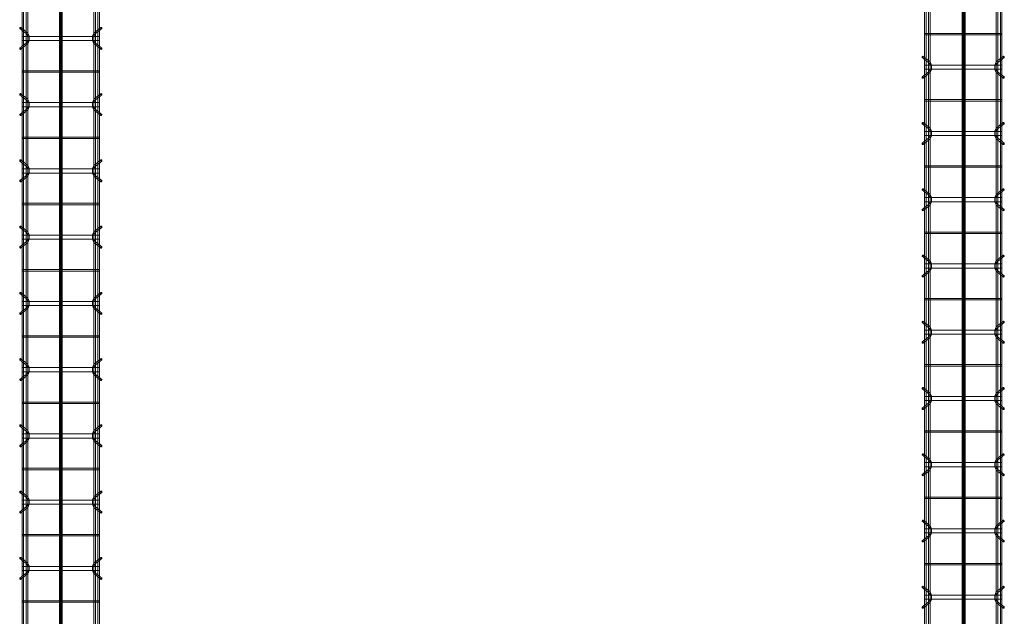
# Model space of a CAD drawing. Header units: inches. Extents: x -4136 to 1945, y -6639 to 12387.
# Tile 340 of 656: x -2835 to -2656, y 9976 to 10084. Entities that reach past the tile are written whole.
import ezdxf

# ---------------------------------------------------------------- set-up
doc = ezdxf.new("R2010")
doc.units = ezdxf.units.IN
doc.header["$MEASUREMENT"] = 0
doc.linetypes.add('Línea de rejilla', pattern=[0.875, 0.5, -0.125, 0.125, -0.125])
for name, color, linetype, lineweight in [('A-GENM', 7, 'Continuous', 9), ('S-BEAM', 7, 'Continuous', 9), ('S-GRID', 7, 'Continuous', 9)]:
    doc.layers.add(name, color=color, linetype=linetype, lineweight=lineweight)

# ---------------------------------------------------------------- blocks, each defined once
blk = doc.blocks.new('Dowel bar assembly - Dowel bar assembly-669756-SLAB ON GROUND JOINTS')
at = {"layer": 'S-BEAM', "color": 253, "true_color": 0xaaaaaa}
for p, q in [((2175, 1.98), (0, 1.98)), ((76.02, 2.23), (76.97, 1.03)), ((77.18, 1.19), (76.23, 2.39)), ((77.63, 1.99), (77.63, -12.01)), ((78.38, 1.99), (77.63, 1.99)), ((77.63, 1.99), (78.38, 1.99)), ((78.38, -12.01), (78.38, 1.99)), ((79.76, 2.39), (78.81, 1.19)), ((79.01, 1.03), (79.96, 2.23)), ((83.87, 1.99), (83.87, -12.01)), ((84.13, 1.99), (83.87, 1.99)), ((83.87, 1.99), (84.13, 1.99)), ((84.13, -12.01), (84.13, 1.99)), ((88.02, 2.23), (88.97, 1.03)), ((89.18, 1.19), (88.23, 2.39)), ((89.63, 1.99), (89.63, -12.01)), ((90.38, 1.99), (89.63, 1.99)), ((89.63, 1.99), (90.38, 1.99)), ((90.38, -12.01), (90.38, 1.99)), ((91.76, 2.39), (90.81, 1.19)), ((91.01, 1.03), (91.96, 2.23)), ((95.87, 1.99), (95.87, -12.01)), ((96.13, 1.99), (95.87, 1.99)), ((95.87, 1.99), (96.13, 1.99)), ((96.13, -12.01), (96.13, 1.99)), ((100.02, 2.23), (100.97, 1.03)), ((101.18, 1.19), (100.23, 2.39)), ((101.63, 1.99), (101.63, -12.01)), ((102.38, 1.99), (101.63, 1.99)), ((101.63, 1.99), (102.38, 1.99)), ((102.38, -12.01), (102.38, 1.99)), ((103.76, 2.39), (102.81, 1.19)), ((103.01, 1.03), (103.96, 2.23)), ((107.87, 1.99), (107.87, -12.01)), ((108.13, 1.99), (107.87, 1.99)), ((107.87, 1.99), (108.13, 1.99)), ((108.13, -12.01), (108.13, 1.99)), ((112.02, 2.23), (112.97, 1.03)), ((113.18, 1.19), (112.23, 2.39)), ((113.63, 1.99), (113.63, -12.01)), ((114.38, 1.99), (113.63, 1.99)), ((113.63, 1.99), (114.38, 1.99)), ((114.38, -12.01), (114.38, 1.99)), ((115.76, 2.39), (114.81, 1.19)), ((115.01, 1.03), (115.96, 2.23)), ((119.87, 1.99), (119.87, -12.01)), ((120.13, 1.99), (119.87, 1.99)), ((119.87, 1.99), (120.13, 1.99)), ((120.13, -12.01), (120.13, 1.99)), ((124.02, 2.23), (124.97, 1.03)), ((125.18, 1.19), (124.23, 2.39)), ((125.63, 1.99), (125.63, -12.01)), ((126.38, 1.99), (125.63, 1.99)), ((125.63, 1.99), (126.38, 1.99)), ((126.38, -12.01), (126.38, 1.99)), ((127.76, 2.39), (126.81, 1.19)), ((127.01, 1.03), (127.96, 2.23)), ((131.87, 1.99), (131.87, -12.01)), ((132.13, 1.99), (131.87, 1.99)), ((131.87, 1.99), (132.13, 1.99)), ((132.13, -12.01), (132.13, 1.99)), ((136.02, 2.23), (136.97, 1.03)), ((137.18, 1.19), (136.23, 2.39)), ((137.63, 1.99), (137.63, -12.01)), ((138.38, 1.99), (137.63, 1.99)), ((137.63, 1.99), (138.38, 1.99)), ((138.38, -12.01), (138.38, 1.99)), ((139.76, 2.39), (138.81, 1.19)), ((139.01, 1.03), (139.96, 2.23)), ((143.87, 1.99), (143.87, -12.01)), ((144.13, 1.99), (143.87, 1.99)), ((143.87, 1.99), (144.13, 1.99)), ((144.13, -12.01), (144.13, 1.99)), ((148.02, 2.23), (148.97, 1.03)), ((149.18, 1.19), (148.23, 2.39)), ((149.63, 1.99), (149.63, -12.01)), ((150.38, 1.99), (149.63, 1.99)), ((149.63, 1.99), (150.38, 1.99)), ((150.38, -12.01), (150.38, 1.99)), ((151.76, 2.39), (150.81, 1.19)), ((151.01, 1.03), (151.96, 2.23)), ((155.87, 1.99), (155.87, -12.01)), ((156.13, 1.99), (155.87, 1.99)), ((155.87, 1.99), (156.13, 1.99)), ((156.13, -12.01), (156.13, 1.99)), ((160.02, 2.23), (160.97, 1.03)), ((161.18, 1.19), (160.23, 2.39)), ((161.63, 1.99), (161.63, -12.01)), ((162.38, 1.99), (161.63, 1.99)), ((161.63, 1.99), (162.38, 1.99)), ((162.38, -12.01), (162.38, 1.99)), ((163.76, 2.39), (162.81, 1.19)), ((163.01, 1.03), (163.96, 2.23)), ((167.87, 1.99), (167.87, -12.01)), ((168.13, 1.99), (167.87, 1.99)), ((167.87, 1.99), (168.13, 1.99)), ((168.13, -12.01), (168.13, 1.99)), ((172.02, 2.23), (172.97, 1.03)), ((173.18, 1.19), (172.23, 2.39)), ((173.63, 1.99), (173.63, -12.01)), ((174.38, 1.99), (173.63, 1.99)), ((173.63, 1.99), (174.38, 1.99)), ((174.38, -12.01), (174.38, 1.99)), ((175.76, 2.39), (174.81, 1.19)), ((175.01, 1.03), (175.96, 2.23)), ((179.87, 1.99), (179.87, -12.01)), ((180.13, 1.99), (179.87, 1.99)), ((179.87, 1.99), (180.13, 1.99)), ((180.13, -12.01), (180.13, 1.99)), ((0, 1.72), (2175, 1.72)), ((2175, 1.25), (0, 1.25)), ((0, 0.99), (2175, 0.99)), ((2175, -11.01), (0, -11.01)), ((0, -11.27), (2175, -11.27)), ((2175, -11.74), (0, -11.74)), ((0, -12), (2175, -12)), ((76.97, -11.05), (76.02, -12.25)), ((76.23, -12.41), (77.18, -11.21)), ((78.38, -12.01), (77.63, -12.01)), ((77.63, -12.01), (78.38, -12.01)), ((78.81, -11.21), (79.76, -12.41)), ((79.96, -12.25), (79.01, -11.05)), ((84.13, -12.01), (83.87, -12.01)), ((83.87, -12.01), (84.13, -12.01)), ((88.97, -11.05), (88.02, -12.25)), ((88.23, -12.41), (89.18, -11.21)), ((90.38, -12.01), (89.63, -12.01)), ((89.63, -12.01), (90.38, -12.01)), ((90.81, -11.21), (91.76, -12.41)), ((91.96, -12.25), (91.01, -11.05)), ((96.13, -12.01), (95.87, -12.01)), ((95.87, -12.01), (96.13, -12.01)), ((100.97, -11.05), (100.02, -12.25)), ((100.23, -12.41), (101.18, -11.21)), ((102.38, -12.01), (101.63, -12.01)), ((101.63, -12.01), (102.38, -12.01)), ((102.81, -11.21), (103.76, -12.41)), ((103.96, -12.25), (103.01, -11.05)), ((108.13, -12.01), (107.87, -12.01)), ((107.87, -12.01), (108.13, -12.01)), ((112.97, -11.05), (112.02, -12.25)), ((112.23, -12.41), (113.18, -11.21)), ((114.38, -12.01), (113.63, -12.01)), ((113.63, -12.01), (114.38, -12.01)), ((114.81, -11.21), (115.76, -12.41)), ((115.96, -12.25), (115.01, -11.05)), ((120.13, -12.01), (119.87, -12.01)), ((119.87, -12.01), (120.13, -12.01)), ((124.97, -11.05), (124.02, -12.25)), ((124.23, -12.41), (125.18, -11.21)), ((126.38, -12.01), (125.63, -12.01)), ((125.63, -12.01), (126.38, -12.01)), ((126.81, -11.21), (127.76, -12.41)), ((127.96, -12.25), (127.01, -11.05)), ((132.13, -12.01), (131.87, -12.01)), ((131.87, -12.01), (132.13, -12.01)), ((136.97, -11.05), (136.02, -12.25)), ((136.23, -12.41), (137.18, -11.21)), ((138.38, -12.01), (137.63, -12.01)), ((137.63, -12.01), (138.38, -12.01)), ((138.81, -11.21), (139.76, -12.41)), ((139.96, -12.25), (139.01, -11.05)), ((144.13, -12.01), (143.87, -12.01)), ((143.87, -12.01), (144.13, -12.01)), ((148.97, -11.05), (148.02, -12.25)), ((148.23, -12.41), (149.18, -11.21)), ((150.38, -12.01), (149.63, -12.01)), ((149.63, -12.01), (150.38, -12.01)), ((150.81, -11.21), (151.76, -12.41)), ((151.96, -12.25), (151.01, -11.05)), ((156.13, -12.01), (155.87, -12.01)), ((155.87, -12.01), (156.13, -12.01)), ((160.97, -11.05), (160.02, -12.25)), ((160.23, -12.41), (161.18, -11.21)), ((162.38, -12.01), (161.63, -12.01)), ((161.63, -12.01), (162.38, -12.01)), ((162.81, -11.21), (163.76, -12.41)), ((163.96, -12.25), (163.01, -11.05)), ((168.13, -12.01), (167.87, -12.01)), ((167.87, -12.01), (168.13, -12.01)), ((172.97, -11.05), (172.02, -12.25)), ((172.23, -12.41), (173.18, -11.21)), ((174.38, -12.01), (173.63, -12.01)), ((173.63, -12.01), (174.38, -12.01)), ((174.81, -11.21), (175.76, -12.41)), ((175.96, -12.25), (175.01, -11.05)), ((180.13, -12.01), (179.87, -12.01)), ((179.87, -12.01), (180.13, -12.01))]:
    blk.add_line(p, q, dxfattribs=at)
at = {"layer": 'S-BEAM', "color": 253, "true_color": 0xaaaaaa, "flags": 128}
for points in [[(76.97, 1.03), (77.53, 0.73), (78.39, 0.72), (78.97, 0.99), (79.01, 1.03)], [(77.18, 1.19), (77.62, 0.97), (78.38, 0.98), (78.81, 1.19)], [(88.97, 1.03), (89.53, 0.73), (90.39, 0.72), (90.97, 0.99), (91.01, 1.03)], [(89.18, 1.19), (89.62, 0.97), (90.38, 0.98), (90.81, 1.19)], [(100.97, 1.03), (101.53, 0.73), (102.39, 0.72), (102.97, 0.99), (103.01, 1.03)], [(101.18, 1.19), (101.62, 0.97), (102.38, 0.98), (102.81, 1.19)], [(112.97, 1.03), (113.53, 0.73), (114.39, 0.72), (114.97, 0.99), (115.01, 1.03)], [(113.18, 1.19), (113.62, 0.97), (114.38, 0.98), (114.81, 1.19)], [(124.97, 1.03), (125.53, 0.73), (126.39, 0.72), (126.97, 0.99), (127.01, 1.03)], [(125.18, 1.19), (125.62, 0.97), (126.38, 0.98), (126.81, 1.19)], [(136.97, 1.03), (137.53, 0.73), (138.39, 0.72), (138.97, 0.99), (139.01, 1.03)], [(137.18, 1.19), (137.62, 0.97), (138.38, 0.98), (138.81, 1.19)], [(148.97, 1.03), (149.53, 0.73), (150.39, 0.72), (150.97, 0.99), (151.01, 1.03)], [(149.18, 1.19), (149.62, 0.97), (150.38, 0.98), (150.81, 1.19)], [(160.97, 1.03), (161.53, 0.73), (162.39, 0.72), (162.97, 0.99), (163.01, 1.03)], [(161.18, 1.19), (161.62, 0.97), (162.38, 0.98), (162.81, 1.19)], [(172.97, 1.03), (173.53, 0.73), (174.39, 0.72), (174.97, 0.99), (175.01, 1.03)], [(173.18, 1.19), (173.62, 0.97), (174.38, 0.98), (174.81, 1.19)], [(76.97, -11.05), (77.53, -10.75), (78.39, -10.74), (78.97, -11.01), (79.01, -11.05)], [(77.18, -11.21), (77.62, -10.99), (78.38, -11), (78.81, -11.21)], [(88.97, -11.05), (89.53, -10.75), (90.39, -10.74), (90.97, -11.01), (91.01, -11.05)], [(89.18, -11.21), (89.62, -10.99), (90.38, -11), (90.81, -11.21)], [(100.97, -11.05), (101.53, -10.75), (102.39, -10.74), (102.97, -11.01), (103.01, -11.05)], [(101.18, -11.21), (101.62, -10.99), (102.38, -11), (102.81, -11.21)], [(112.97, -11.05), (113.53, -10.75), (114.39, -10.74), (114.97, -11.01), (115.01, -11.05)], [(113.18, -11.21), (113.62, -10.99), (114.38, -11), (114.81, -11.21)], [(124.97, -11.05), (125.53, -10.75), (126.39, -10.74), (126.97, -11.01), (127.01, -11.05)], [(125.18, -11.21), (125.62, -10.99), (126.38, -11), (126.81, -11.21)], [(136.97, -11.05), (137.53, -10.75), (138.39, -10.74), (138.97, -11.01), (139.01, -11.05)], [(137.18, -11.21), (137.62, -10.99), (138.38, -11), (138.81, -11.21)], [(148.97, -11.05), (149.53, -10.75), (150.39, -10.74), (150.97, -11.01), (151.01, -11.05)], [(149.18, -11.21), (149.62, -10.99), (150.38, -11), (150.81, -11.21)], [(160.97, -11.05), (161.53, -10.75), (162.39, -10.74), (162.97, -11.01), (163.01, -11.05)], [(161.18, -11.21), (161.62, -10.99), (162.38, -11), (162.81, -11.21)], [(172.97, -11.05), (173.53, -10.75), (174.39, -10.74), (174.97, -11.01), (175.01, -11.05)], [(173.18, -11.21), (173.62, -10.99), (174.38, -11), (174.81, -11.21)]]:
    blk.add_lwpolyline(points, dxfattribs=at)
at = {"layer": 'S-BEAM', "color": 253, "true_color": 0xaaaaaa}
for centre, major_axis, start_param, end_param in [((76.12, 2.31), (0.101, 0.08), 5.709265, 8.850858), ((76.12, 2.31), (0.101, 0.08), 2.567673, 5.709265), ((79.86, 2.31), (-0.101, 0.08), 3.715513, 6.857105), ((79.86, 2.31), (-0.101, 0.08), 0.57392, 3.715513), ((88.12, 2.31), (0.101, 0.08), 5.709265, 8.850858), ((88.12, 2.31), (0.101, 0.08), 2.567673, 5.709265), ((91.86, 2.31), (-0.101, 0.08), 3.715513, 6.857105), ((91.86, 2.31), (-0.101, 0.08), 0.57392, 3.715513), ((100.12, 2.31), (0.101, 0.08), 5.709265, 8.850858), ((100.12, 2.31), (0.101, 0.08), 2.567673, 5.709265), ((103.86, 2.31), (-0.101, 0.08), 3.715513, 6.857105), ((103.86, 2.31), (-0.101, 0.08), 0.57392, 3.715513), ((112.12, 2.31), (0.101, 0.08), 5.709265, 8.850858), ((112.12, 2.31), (0.101, 0.08), 2.567673, 5.709265), ((115.86, 2.31), (-0.101, 0.08), 3.715513, 6.857105), ((115.86, 2.31), (-0.101, 0.08), 0.57392, 3.715513), ((124.12, 2.31), (0.101, 0.08), 5.709265, 8.850858), ((124.12, 2.31), (0.101, 0.08), 2.567673, 5.709265), ((127.86, 2.31), (-0.101, 0.08), 3.715513, 6.857105), ((127.86, 2.31), (-0.101, 0.08), 0.57392, 3.715513), ((136.12, 2.31), (0.101, 0.08), 5.709265, 8.850858), ((136.12, 2.31), (0.101, 0.08), 2.567673, 5.709265), ((139.86, 2.31), (-0.101, 0.08), 3.715513, 6.857105), ((139.86, 2.31), (-0.101, 0.08), 0.57392, 3.715513), ((148.12, 2.31), (0.101, 0.08), 5.709265, 8.850858), ((148.12, 2.31), (0.101, 0.08), 2.567673, 5.709265), ((151.86, 2.31), (-0.101, 0.08), 3.715513, 6.857105), ((151.86, 2.31), (-0.101, 0.08), 0.57392, 3.715513), ((160.12, 2.31), (0.101, 0.08), 5.709265, 8.850858), ((160.12, 2.31), (0.101, 0.08), 2.567673, 5.709265), ((163.86, 2.31), (-0.101, 0.08), 3.715513, 6.857105), ((163.86, 2.31), (-0.101, 0.08), 0.57392, 3.715513), ((172.12, 2.31), (0.101, 0.08), 5.709265, 8.850858), ((172.12, 2.31), (0.101, 0.08), 2.567673, 5.709265), ((175.86, 2.31), (-0.101, 0.08), 3.715513, 6.857105), ((175.86, 2.31), (-0.101, 0.08), 0.57392, 3.715513), ((76.12, -12.33), (-0.101, 0.08), 3.715513, 6.857105), ((76.12, -12.33), (-0.101, 0.08), 0.57392, 3.715513), ((79.86, -12.33), (0.101, 0.08), 5.709265, 8.850858), ((79.86, -12.33), (0.101, 0.08), 2.567673, 5.709265), ((88.12, -12.33), (-0.101, 0.08), 3.715513, 6.857105), ((88.12, -12.33), (-0.101, 0.08), 0.57392, 3.715513), ((91.86, -12.33), (0.101, 0.08), 5.709265, 8.850858), ((91.86, -12.33), (0.101, 0.08), 2.567673, 5.709265), ((100.12, -12.33), (-0.101, 0.08), 3.715513, 6.857105), ((100.12, -12.33), (-0.101, 0.08), 0.57392, 3.715513), ((103.86, -12.33), (0.101, 0.08), 5.709265, 8.850858), ((103.86, -12.33), (0.101, 0.08), 2.567673, 5.709265), ((112.12, -12.33), (-0.101, 0.08), 3.715513, 6.857105), ((112.12, -12.33), (-0.101, 0.08), 0.57392, 3.715513), ((115.86, -12.33), (0.101, 0.08), 5.709265, 8.850858), ((115.86, -12.33), (0.101, 0.08), 2.567673, 5.709265), ((124.12, -12.33), (-0.101, 0.08), 3.715513, 6.857105), ((124.12, -12.33), (-0.101, 0.08), 0.57392, 3.715513), ((127.86, -12.33), (0.101, 0.08), 5.709265, 8.850858), ((127.86, -12.33), (0.101, 0.08), 2.567673, 5.709265), ((136.12, -12.33), (-0.101, 0.08), 3.715513, 6.857105), ((136.12, -12.33), (-0.101, 0.08), 0.57392, 3.715513), ((139.86, -12.33), (0.101, 0.08), 5.709265, 8.850858), ((139.86, -12.33), (0.101, 0.08), 2.567673, 5.709265), ((148.12, -12.33), (-0.101, 0.08), 3.715513, 6.857105), ((148.12, -12.33), (-0.101, 0.08), 0.57392, 3.715513), ((151.86, -12.33), (0.101, 0.08), 5.709265, 8.850858), ((151.86, -12.33), (0.101, 0.08), 2.567673, 5.709265), ((160.12, -12.33), (-0.101, 0.08), 3.715513, 6.857105), ((160.12, -12.33), (-0.101, 0.08), 0.57392, 3.715513), ((163.86, -12.33), (0.101, 0.08), 5.709265, 8.850858), ((163.86, -12.33), (0.101, 0.08), 2.567673, 5.709265), ((172.12, -12.33), (-0.101, 0.08), 3.715513, 6.857105), ((172.12, -12.33), (-0.101, 0.08), 0.57392, 3.715513), ((175.86, -12.33), (0.101, 0.08), 5.709265, 8.850858), ((175.86, -12.33), (0.101, 0.08), 2.567673, 5.709265)]:
    blk.add_ellipse(centre, major_axis=major_axis, ratio=0.816528, start_param=start_param, end_param=end_param, dxfattribs=at)
blk = doc.blocks.new('Dowel bar assembly - Dowel bar assembly-673744-SLAB ON GROUND JOINTS')
at = {"layer": 'S-BEAM', "color": 253, "true_color": 0xaaaaaa}
for p, q in [((245.28, 1.98), (0, 1.98)), ((64.02, 2.23), (64.97, 1.03)), ((65.18, 1.19), (64.23, 2.39)), ((65.63, 1.99), (65.63, -12.01)), ((66.38, 1.99), (65.63, 1.99)), ((65.63, 1.99), (66.38, 1.99)), ((66.38, -12.01), (66.38, 1.99)), ((67.76, 2.39), (66.81, 1.19)), ((67.01, 1.03), (67.96, 2.23)), ((71.87, 1.99), (71.87, -12.01)), ((72.13, 1.99), (71.87, 1.99)), ((71.87, 1.99), (72.13, 1.99)), ((72.13, -12.01), (72.13, 1.99)), ((76.02, 2.23), (76.97, 1.03)), ((77.18, 1.19), (76.23, 2.39)), ((77.63, 1.99), (77.63, -12.01)), ((78.38, 1.99), (77.63, 1.99)), ((77.63, 1.99), (78.38, 1.99)), ((78.38, -12.01), (78.38, 1.99)), ((79.76, 2.39), (78.81, 1.19)), ((79.01, 1.03), (79.96, 2.23)), ((83.87, 1.99), (83.87, -12.01)), ((84.13, 1.99), (83.87, 1.99)), ((83.87, 1.99), (84.13, 1.99)), ((84.13, -12.01), (84.13, 1.99)), ((88.02, 2.23), (88.97, 1.03)), ((89.18, 1.19), (88.23, 2.39)), ((89.63, 1.99), (89.63, -12.01)), ((90.38, 1.99), (89.63, 1.99)), ((89.63, 1.99), (90.38, 1.99)), ((90.38, -12.01), (90.38, 1.99)), ((91.76, 2.39), (90.81, 1.19)), ((91.01, 1.03), (91.96, 2.23)), ((95.87, 1.99), (95.87, -12.01)), ((96.13, 1.99), (95.87, 1.99)), ((95.87, 1.99), (96.13, 1.99)), ((96.13, -12.01), (96.13, 1.99)), ((100.02, 2.23), (100.97, 1.03)), ((101.18, 1.19), (100.23, 2.39)), ((101.63, 1.99), (101.63, -12.01)), ((102.38, 1.99), (101.63, 1.99)), ((101.63, 1.99), (102.38, 1.99)), ((102.38, -12.01), (102.38, 1.99)), ((103.76, 2.39), (102.81, 1.19)), ((103.01, 1.03), (103.96, 2.23)), ((107.87, 1.99), (107.87, -12.01)), ((108.13, 1.99), (107.87, 1.99)), ((107.87, 1.99), (108.13, 1.99)), ((108.13, -12.01), (108.13, 1.99)), ((112.02, 2.23), (112.97, 1.03)), ((113.18, 1.19), (112.23, 2.39)), ((113.63, 1.99), (113.63, -12.01)), ((114.38, 1.99), (113.63, 1.99)), ((113.63, 1.99), (114.38, 1.99)), ((114.38, -12.01), (114.38, 1.99)), ((115.76, 2.39), (114.81, 1.19)), ((115.01, 1.03), (115.96, 2.23)), ((119.87, 1.99), (119.87, -12.01)), ((120.13, 1.99), (119.87, 1.99)), ((119.87, 1.99), (120.13, 1.99)), ((120.13, -12.01), (120.13, 1.99)), ((124.02, 2.23), (124.97, 1.03)), ((125.18, 1.19), (124.23, 2.39)), ((125.63, 1.99), (125.63, -12.01)), ((126.38, 1.99), (125.63, 1.99)), ((125.63, 1.99), (126.38, 1.99)), ((126.38, -12.01), (126.38, 1.99)), ((127.76, 2.39), (126.81, 1.19)), ((127.01, 1.03), (127.96, 2.23)), ((131.87, 1.99), (131.87, -12.01)), ((132.13, 1.99), (131.87, 1.99)), ((131.87, 1.99), (132.13, 1.99)), ((132.13, -12.01), (132.13, 1.99)), ((136.02, 2.23), (136.97, 1.03)), ((137.18, 1.19), (136.23, 2.39)), ((137.63, 1.99), (137.63, -12.01)), ((138.38, 1.99), (137.63, 1.99)), ((137.63, 1.99), (138.38, 1.99)), ((138.38, -12.01), (138.38, 1.99)), ((139.76, 2.39), (138.81, 1.19)), ((139.01, 1.03), (139.96, 2.23)), ((143.87, 1.99), (143.87, -12.01)), ((144.13, 1.99), (143.87, 1.99)), ((143.87, 1.99), (144.13, 1.99)), ((144.13, -12.01), (144.13, 1.99)), ((148.02, 2.23), (148.97, 1.03)), ((149.18, 1.19), (148.23, 2.39)), ((149.63, 1.99), (149.63, -12.01)), ((150.38, 1.99), (149.63, 1.99)), ((149.63, 1.99), (150.38, 1.99)), ((150.38, -12.01), (150.38, 1.99)), ((151.76, 2.39), (150.81, 1.19)), ((151.01, 1.03), (151.96, 2.23)), ((155.87, 1.99), (155.87, -12.01)), ((156.13, 1.99), (155.87, 1.99)), ((155.87, 1.99), (156.13, 1.99)), ((156.13, -12.01), (156.13, 1.99)), ((160.02, 2.23), (160.97, 1.03)), ((161.18, 1.19), (160.23, 2.39)), ((161.63, 1.99), (161.63, -12.01)), ((162.38, 1.99), (161.63, 1.99)), ((161.63, 1.99), (162.38, 1.99)), ((162.38, -12.01), (162.38, 1.99)), ((163.76, 2.39), (162.81, 1.19)), ((163.01, 1.03), (163.96, 2.23)), ((167.87, 1.99), (167.87, -12.01)), ((168.13, 1.99), (167.87, 1.99)), ((167.87, 1.99), (168.13, 1.99)), ((168.13, -12.01), (168.13, 1.99)), ((0, 1.72), (245.28, 1.72)), ((245.28, 1.25), (0, 1.25)), ((0, 0.99), (245.28, 0.99)), ((245.28, -11.01), (0, -11.01)), ((0, -11.27), (245.28, -11.27)), ((245.28, -11.74), (0, -11.74)), ((0, -12), (245.28, -12)), ((64.97, -11.05), (64.02, -12.25)), ((64.23, -12.41), (65.18, -11.21)), ((66.38, -12.01), (65.63, -12.01)), ((65.63, -12.01), (66.38, -12.01)), ((66.81, -11.21), (67.76, -12.41)), ((67.96, -12.25), (67.01, -11.05)), ((72.13, -12.01), (71.87, -12.01)), ((71.87, -12.01), (72.13, -12.01)), ((76.97, -11.05), (76.02, -12.25)), ((76.23, -12.41), (77.18, -11.21)), ((78.38, -12.01), (77.63, -12.01)), ((77.63, -12.01), (78.38, -12.01)), ((78.81, -11.21), (79.76, -12.41)), ((79.96, -12.25), (79.01, -11.05)), ((84.13, -12.01), (83.87, -12.01)), ((83.87, -12.01), (84.13, -12.01)), ((88.97, -11.05), (88.02, -12.25)), ((88.23, -12.41), (89.18, -11.21)), ((90.38, -12.01), (89.63, -12.01)), ((89.63, -12.01), (90.38, -12.01)), ((90.81, -11.21), (91.76, -12.41)), ((91.96, -12.25), (91.01, -11.05)), ((96.13, -12.01), (95.87, -12.01)), ((95.87, -12.01), (96.13, -12.01)), ((100.97, -11.05), (100.02, -12.25)), ((100.23, -12.41), (101.18, -11.21)), ((102.38, -12.01), (101.63, -12.01)), ((101.63, -12.01), (102.38, -12.01)), ((102.81, -11.21), (103.76, -12.41)), ((103.96, -12.25), (103.01, -11.05)), ((108.13, -12.01), (107.87, -12.01)), ((107.87, -12.01), (108.13, -12.01)), ((112.97, -11.05), (112.02, -12.25)), ((112.23, -12.41), (113.18, -11.21)), ((114.38, -12.01), (113.63, -12.01)), ((113.63, -12.01), (114.38, -12.01)), ((114.81, -11.21), (115.76, -12.41)), ((115.96, -12.25), (115.01, -11.05)), ((120.13, -12.01), (119.87, -12.01)), ((119.87, -12.01), (120.13, -12.01)), ((124.97, -11.05), (124.02, -12.25)), ((124.23, -12.41), (125.18, -11.21)), ((126.38, -12.01), (125.63, -12.01)), ((125.63, -12.01), (126.38, -12.01)), ((126.81, -11.21), (127.76, -12.41)), ((127.96, -12.25), (127.01, -11.05)), ((132.13, -12.01), (131.87, -12.01)), ((131.87, -12.01), (132.13, -12.01)), ((136.97, -11.05), (136.02, -12.25)), ((136.23, -12.41), (137.18, -11.21)), ((138.38, -12.01), (137.63, -12.01)), ((137.63, -12.01), (138.38, -12.01)), ((138.81, -11.21), (139.76, -12.41)), ((139.96, -12.25), (139.01, -11.05)), ((144.13, -12.01), (143.87, -12.01)), ((143.87, -12.01), (144.13, -12.01)), ((148.97, -11.05), (148.02, -12.25)), ((148.23, -12.41), (149.18, -11.21)), ((150.38, -12.01), (149.63, -12.01)), ((149.63, -12.01), (150.38, -12.01)), ((150.81, -11.21), (151.76, -12.41)), ((151.96, -12.25), (151.01, -11.05)), ((156.13, -12.01), (155.87, -12.01)), ((155.87, -12.01), (156.13, -12.01)), ((160.97, -11.05), (160.02, -12.25)), ((160.23, -12.41), (161.18, -11.21)), ((162.38, -12.01), (161.63, -12.01)), ((161.63, -12.01), (162.38, -12.01)), ((162.81, -11.21), (163.76, -12.41)), ((163.96, -12.25), (163.01, -11.05)), ((168.13, -12.01), (167.87, -12.01)), ((167.87, -12.01), (168.13, -12.01))]:
    blk.add_line(p, q, dxfattribs=at)
at = {"layer": 'S-BEAM', "color": 253, "true_color": 0xaaaaaa, "flags": 128}
for points in [[(64.97, 1.03), (65.53, 0.73), (66.39, 0.72), (66.97, 0.99), (67.01, 1.03)], [(65.18, 1.19), (65.62, 0.97), (66.38, 0.98), (66.81, 1.19)], [(76.97, 1.03), (77.53, 0.73), (78.39, 0.72), (78.97, 0.99), (79.01, 1.03)], [(77.18, 1.19), (77.62, 0.97), (78.38, 0.98), (78.81, 1.19)], [(88.97, 1.03), (89.53, 0.73), (90.39, 0.72), (90.97, 0.99), (91.01, 1.03)], [(89.18, 1.19), (89.62, 0.97), (90.38, 0.98), (90.81, 1.19)], [(100.97, 1.03), (101.53, 0.73), (102.39, 0.72), (102.97, 0.99), (103.01, 1.03)], [(101.18, 1.19), (101.62, 0.97), (102.38, 0.98), (102.81, 1.19)], [(112.97, 1.03), (113.53, 0.73), (114.39, 0.72), (114.97, 0.99), (115.01, 1.03)], [(113.18, 1.19), (113.62, 0.97), (114.38, 0.98), (114.81, 1.19)], [(124.97, 1.03), (125.53, 0.73), (126.39, 0.72), (126.97, 0.99), (127.01, 1.03)], [(125.18, 1.19), (125.62, 0.97), (126.38, 0.98), (126.81, 1.19)], [(136.97, 1.03), (137.53, 0.73), (138.39, 0.72), (138.97, 0.99), (139.01, 1.03)], [(137.18, 1.19), (137.62, 0.97), (138.38, 0.98), (138.81, 1.19)], [(148.97, 1.03), (149.53, 0.73), (150.39, 0.72), (150.97, 0.99), (151.01, 1.03)], [(149.18, 1.19), (149.62, 0.97), (150.38, 0.98), (150.81, 1.19)], [(160.97, 1.03), (161.53, 0.73), (162.39, 0.72), (162.97, 0.99), (163.01, 1.03)], [(161.18, 1.19), (161.62, 0.97), (162.38, 0.98), (162.81, 1.19)], [(64.97, -11.05), (65.53, -10.75), (66.39, -10.74), (66.97, -11.01), (67.01, -11.05)], [(65.18, -11.21), (65.62, -10.99), (66.38, -11), (66.81, -11.21)], [(76.97, -11.05), (77.53, -10.75), (78.39, -10.74), (78.97, -11.01), (79.01, -11.05)], [(77.18, -11.21), (77.62, -10.99), (78.38, -11), (78.81, -11.21)], [(88.97, -11.05), (89.53, -10.75), (90.39, -10.74), (90.97, -11.01), (91.01, -11.05)], [(89.18, -11.21), (89.62, -10.99), (90.38, -11), (90.81, -11.21)], [(100.97, -11.05), (101.53, -10.75), (102.39, -10.74), (102.97, -11.01), (103.01, -11.05)], [(101.18, -11.21), (101.62, -10.99), (102.38, -11), (102.81, -11.21)], [(112.97, -11.05), (113.53, -10.75), (114.39, -10.74), (114.97, -11.01), (115.01, -11.05)], [(113.18, -11.21), (113.62, -10.99), (114.38, -11), (114.81, -11.21)], [(124.97, -11.05), (125.53, -10.75), (126.39, -10.74), (126.97, -11.01), (127.01, -11.05)], [(125.18, -11.21), (125.62, -10.99), (126.38, -11), (126.81, -11.21)], [(136.97, -11.05), (137.53, -10.75), (138.39, -10.74), (138.97, -11.01), (139.01, -11.05)], [(137.18, -11.21), (137.62, -10.99), (138.38, -11), (138.81, -11.21)], [(148.97, -11.05), (149.53, -10.75), (150.39, -10.74), (150.97, -11.01), (151.01, -11.05)], [(149.18, -11.21), (149.62, -10.99), (150.38, -11), (150.81, -11.21)], [(160.97, -11.05), (161.53, -10.75), (162.39, -10.74), (162.97, -11.01), (163.01, -11.05)], [(161.18, -11.21), (161.62, -10.99), (162.38, -11), (162.81, -11.21)]]:
    blk.add_lwpolyline(points, dxfattribs=at)
at = {"layer": 'S-BEAM', "color": 253, "true_color": 0xaaaaaa}
for centre, major_axis, start_param, end_param in [((64.12, 2.31), (0.101, 0.08), 5.709265, 8.850858), ((64.12, 2.31), (0.101, 0.08), 2.567673, 5.709265), ((67.86, 2.31), (-0.101, 0.08), 3.715513, 6.857105), ((67.86, 2.31), (-0.101, 0.08), 0.57392, 3.715513), ((76.12, 2.31), (0.101, 0.08), 5.709265, 8.850858), ((76.12, 2.31), (0.101, 0.08), 2.567673, 5.709265), ((79.86, 2.31), (-0.101, 0.08), 3.715513, 6.857105), ((79.86, 2.31), (-0.101, 0.08), 0.57392, 3.715513), ((88.12, 2.31), (0.101, 0.08), 5.709265, 8.850858), ((88.12, 2.31), (0.101, 0.08), 2.567673, 5.709265), ((91.86, 2.31), (-0.101, 0.08), 3.715513, 6.857105), ((91.86, 2.31), (-0.101, 0.08), 0.57392, 3.715513), ((100.12, 2.31), (0.101, 0.08), 5.709265, 8.850858), ((100.12, 2.31), (0.101, 0.08), 2.567673, 5.709265), ((103.86, 2.31), (-0.101, 0.08), 3.715513, 6.857105), ((103.86, 2.31), (-0.101, 0.08), 0.57392, 3.715513), ((112.12, 2.31), (0.101, 0.08), 5.709265, 8.850858), ((112.12, 2.31), (0.101, 0.08), 2.567673, 5.709265), ((115.86, 2.31), (-0.101, 0.08), 3.715513, 6.857105), ((115.86, 2.31), (-0.101, 0.08), 0.57392, 3.715513), ((124.12, 2.31), (0.101, 0.08), 5.709265, 8.850858), ((124.12, 2.31), (0.101, 0.08), 2.567673, 5.709265), ((127.86, 2.31), (-0.101, 0.08), 3.715513, 6.857105), ((127.86, 2.31), (-0.101, 0.08), 0.57392, 3.715513), ((136.12, 2.31), (0.101, 0.08), 5.709265, 8.850858), ((136.12, 2.31), (0.101, 0.08), 2.567673, 5.709265), ((139.86, 2.31), (-0.101, 0.08), 3.715513, 6.857105), ((139.86, 2.31), (-0.101, 0.08), 0.57392, 3.715513), ((148.12, 2.31), (0.101, 0.08), 5.709265, 8.850858), ((148.12, 2.31), (0.101, 0.08), 2.567673, 5.709265), ((151.86, 2.31), (-0.101, 0.08), 3.715513, 6.857105), ((151.86, 2.31), (-0.101, 0.08), 0.57392, 3.715513), ((160.12, 2.31), (0.101, 0.08), 5.709265, 8.850858), ((160.12, 2.31), (0.101, 0.08), 2.567673, 5.709265), ((163.86, 2.31), (-0.101, 0.08), 3.715513, 6.857105), ((163.86, 2.31), (-0.101, 0.08), 0.57392, 3.715513), ((64.12, -12.33), (-0.101, 0.08), 3.715513, 6.857105), ((64.12, -12.33), (-0.101, 0.08), 0.57392, 3.715513), ((67.86, -12.33), (0.101, 0.08), 5.709265, 8.850858), ((67.86, -12.33), (0.101, 0.08), 2.567673, 5.709265), ((76.12, -12.33), (-0.101, 0.08), 3.715513, 6.857105), ((76.12, -12.33), (-0.101, 0.08), 0.57392, 3.715513), ((79.86, -12.33), (0.101, 0.08), 5.709265, 8.850858), ((79.86, -12.33), (0.101, 0.08), 2.567673, 5.709265), ((88.12, -12.33), (-0.101, 0.08), 3.715513, 6.857105), ((88.12, -12.33), (-0.101, 0.08), 0.57392, 3.715513), ((91.86, -12.33), (0.101, 0.08), 5.709265, 8.850858), ((91.86, -12.33), (0.101, 0.08), 2.567673, 5.709265), ((100.12, -12.33), (-0.101, 0.08), 3.715513, 6.857105), ((100.12, -12.33), (-0.101, 0.08), 0.57392, 3.715513), ((103.86, -12.33), (0.101, 0.08), 5.709265, 8.850858), ((103.86, -12.33), (0.101, 0.08), 2.567673, 5.709265), ((112.12, -12.33), (-0.101, 0.08), 3.715513, 6.857105), ((112.12, -12.33), (-0.101, 0.08), 0.57392, 3.715513), ((115.86, -12.33), (0.101, 0.08), 5.709265, 8.850858), ((115.86, -12.33), (0.101, 0.08), 2.567673, 5.709265), ((124.12, -12.33), (-0.101, 0.08), 3.715513, 6.857105), ((124.12, -12.33), (-0.101, 0.08), 0.57392, 3.715513), ((127.86, -12.33), (0.101, 0.08), 5.709265, 8.850858), ((127.86, -12.33), (0.101, 0.08), 2.567673, 5.709265), ((136.12, -12.33), (-0.101, 0.08), 3.715513, 6.857105), ((136.12, -12.33), (-0.101, 0.08), 0.57392, 3.715513), ((139.86, -12.33), (0.101, 0.08), 5.709265, 8.850858), ((139.86, -12.33), (0.101, 0.08), 2.567673, 5.709265), ((148.12, -12.33), (-0.101, 0.08), 3.715513, 6.857105), ((148.12, -12.33), (-0.101, 0.08), 0.57392, 3.715513), ((151.86, -12.33), (0.101, 0.08), 5.709265, 8.850858), ((151.86, -12.33), (0.101, 0.08), 2.567673, 5.709265), ((160.12, -12.33), (-0.101, 0.08), 3.715513, 6.857105), ((160.12, -12.33), (-0.101, 0.08), 0.57392, 3.715513), ((163.86, -12.33), (0.101, 0.08), 5.709265, 8.850858), ((163.86, -12.33), (0.101, 0.08), 2.567673, 5.709265)]:
    blk.add_ellipse(centre, major_axis=major_axis, ratio=0.816528, start_param=start_param, end_param=end_param, dxfattribs=at)

msp = doc.modelspace()

# ---------------------------------------------------------------- hatches: boundary and pattern name
at = {"layer": 'A-GENM', "true_color": 0x0000ff}
for points in [[(-2663.65717, 12077.1894), (-2663.65717, 12076.87444), (-2663.65717, 9901.50436), (-2663.65717, 9901.1894), (-2664.08036, 9901.1894), (-2664.08036, 9901.50436), (-2664.08036, 12076.87444), (-2664.08036, 12077.1894)], [(-2664.02059, 9901.1894), (-2664.02059, 9901.50436), (-2664.02059, 12076.87444), (-2664.02059, 12077.1894), (-2663.62689, 12077.1894), (-2663.62689, 12076.87444), (-2663.62689, 9901.50436), (-2663.62689, 9901.1894)], [(-2663.65869, 12077.1894), (-2663.65869, 12076.87444), (-2663.65869, 9901.50436), (-2663.65869, 9901.1894), (-2664.00273, 9901.1894), (-2664.00273, 9901.50436), (-2664.00273, 12076.87444), (-2664.00273, 12077.1894)], [(-2663.57181, 12077.1894), (-2663.57181, 12076.87444), (-2663.57181, 9901.50436), (-2663.57181, 9901.1894), (-2663.99348, 9901.1894), (-2663.99348, 9901.50436), (-2663.99348, 12076.87444), (-2663.99348, 12077.1894)], [(-2663.7803, 12077.1894), (-2663.7803, 12076.87444), (-2663.7803, 9901.50436), (-2663.7803, 9901.1894), (-2663.86718, 9901.1894), (-2663.86718, 9901.50436), (-2663.86718, 12076.87444), (-2663.86718, 12077.1894)], [(-2663.57029, 12077.1894), (-2663.57029, 12076.87444), (-2663.57029, 9901.50436), (-2663.57029, 9901.1894), (-2663.7803, 9901.1894), (-2663.7803, 9901.50436), (-2663.7803, 12076.87444), (-2663.7803, 12077.1894)], [(-2827.58036, 9901.1894), (-2827.58036, 9901.50436), (-2827.58036, 10146.38815), (-2827.32374, 10146.13152), (-2827.15717, 10146.2981), (-2827.15717, 9901.50436), (-2827.15717, 9901.1894)], [(-2827.52059, 9901.1894), (-2827.52059, 9901.50436), (-2827.52059, 10146.32838), (-2827.32374, 10146.13152), (-2827.21238, 10146.24288), (-2827.12689, 10146.32838), (-2827.12689, 9901.50436), (-2827.12689, 9901.1894)], [(-2827.50273, 9901.1894), (-2827.50273, 9901.50436), (-2827.50273, 10146.31052), (-2827.32374, 10146.13152), (-2827.15869, 10146.29658), (-2827.15869, 9901.50436), (-2827.15869, 9901.1894)], [(-2827.49348, 9901.1894), (-2827.49348, 9901.50436), (-2827.49348, 10146.30127), (-2827.32374, 10146.13152), (-2827.07181, 10146.38346), (-2827.07181, 9901.50436), (-2827.07181, 9901.1894)], [(-2827.36718, 9901.1894), (-2827.36718, 9901.50436), (-2827.36718, 10146.17497), (-2827.32374, 10146.13152), (-2827.2803, 10146.17497), (-2827.2803, 9901.50436), (-2827.2803, 9901.1894)], [(-2827.2803, 9901.1894), (-2827.2803, 9901.50436), (-2827.2803, 10146.17497), (-2827.07029, 10146.38498), (-2827.07029, 9901.50436), (-2827.07029, 9901.1894)]]:
    msp.add_hatch(color=5, dxfattribs=at).paths.add_polyline_path(points, flags=0)

# ---------------------------------------------------------------- linework, layer by layer
at = {"layer": 'A-GENM', "color": 5, "true_color": 0x0000ff}
for p, q in [((-2664.08036, 9901.50436), (-2664.08036, 12076.87444)), ((-2664.02059, 12076.87444), (-2664.02059, 9901.50436)), ((-2664.02059, 12076.87444), (-2664.02059, 9901.50436)), ((-2664.00273, 12076.87444), (-2664.00273, 9901.50436)), ((-2663.99348, 9901.50436), (-2663.99348, 12076.87444)), ((-2663.98122, 9901.50436), (-2663.98122, 12076.87444)), ((-2663.98122, 12076.87444), (-2663.98122, 9901.50436)), ((-2663.91585, 9901.50436), (-2663.91585, 12076.87444)), ((-2663.86718, 9901.50436), (-2663.86718, 12076.87444)), ((-2663.7803, 12076.87444), (-2663.7803, 9901.50436)), ((-2663.66626, 9901.50436), (-2663.66626, 12076.87444)), ((-2663.66626, 9901.50436), (-2663.66626, 12076.87444)), ((-2663.65869, 9901.50436), (-2663.65869, 12076.87444)), ((-2663.65717, 9901.50436), (-2663.65717, 12076.87444)), ((-2663.62689, 12076.87444), (-2663.62689, 9901.50436)), ((-2663.62689, 12076.87444), (-2663.62689, 9901.50436)), ((-2663.57181, 9901.50436), (-2663.57181, 12076.87444)), ((-2663.57029, 9901.50436), (-2663.57029, 12076.87444)), ((-2827.58036, 9901.50436), (-2827.58036, 10146.38815)), ((-2827.52059, 10146.32838), (-2827.52059, 9901.50436)), ((-2827.52059, 10146.32838), (-2827.52059, 9901.50436)), ((-2827.50273, 10146.31052), (-2827.50273, 9901.50436)), ((-2827.49348, 9901.50436), (-2827.49348, 10146.30127)), ((-2827.48122, 9901.50436), (-2827.48122, 10146.28901)), ((-2827.48122, 10146.28901), (-2827.48122, 9901.50436)), ((-2827.41585, 10146.22364), (-2827.41585, 9901.50436)), ((-2827.36718, 9901.50436), (-2827.36718, 10146.17497)), ((-2827.2803, 10146.17497), (-2827.2803, 9901.50436)), ((-2827.16626, 9901.50436), (-2827.16626, 10146.28901)), ((-2827.16626, 9901.50436), (-2827.16626, 10146.28901)), ((-2827.15869, 9901.50436), (-2827.15869, 10146.29658)), ((-2827.15717, 9901.50436), (-2827.15717, 10146.2981)), ((-2827.12689, 10146.32838), (-2827.12689, 9901.50436)), ((-2827.12689, 10146.32838), (-2827.12689, 9901.50436)), ((-2827.07181, 9901.50436), (-2827.07181, 10146.38346)), ((-2827.07029, 9901.50436), (-2827.07029, 10146.38498))]:
    msp.add_line(p, q, dxfattribs=at)
at = {"layer": 'S-GRID', "color": 253, "linetype": 'Línea de rejilla', "true_color": 0xaaaaaa}
msp.add_line((-2827.32374, 9772.6103), (-2827.32374, 12288.55505), dxfattribs=at)

# ---------------------------------------------------------------- block references
at = {"layer": 'S-BEAM', "color": 253, "true_color": 0xaaaaaa}
for name, p, rotation in [('Dowel bar assembly - Dowel bar assembly-669756-SLAB ON GROUND JOINTS', (-2668.93092, 9901.50636), 89.99999999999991), ('Dowel bar assembly - Dowel bar assembly-673744-SLAB ON GROUND JOINTS', (-2822.31354, 10146.72285), 269.9999999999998)]:
    msp.add_blockref(name, p, dxfattribs=dict(at, rotation=rotation))

doc.saveas('drawing.dxf')
